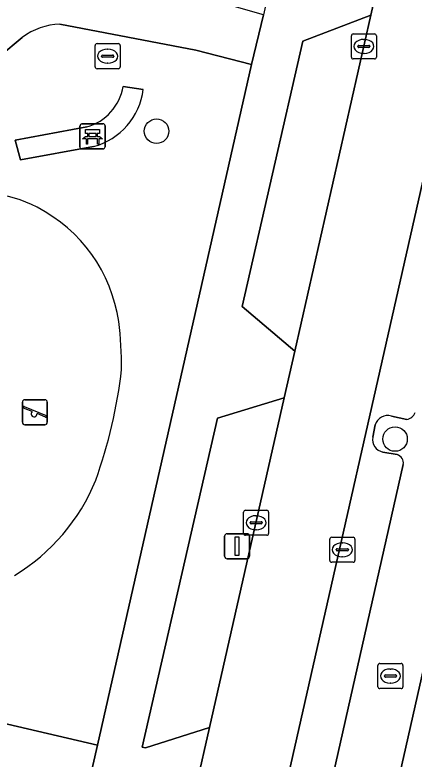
# Model space of a CAD drawing. Extents: x 162172 to 163187, y 382874 to 383685.
# Drawn here: x 163000.66 to 163016.6, y 383376.66 to 383406.36 of the extents above; entities that cross this region are included whole.
import ezdxf

# ---------------------------------------------------------------- set-up
doc = ezdxf.new("R2010")
doc.units = 0
for name, color, linetype in [('IMGEO_Bank', 7, 'Continuous'), ('IMGEO_Boom', 7, 'Continuous'), ('IMGEO_Brandkraan', 7, 'Continuous'), ('IMGEO_Erf', 7, 'Continuous'), ('IMGEO_Groenvoorziening', 7, 'Continuous'), ('IMGEO_Kolk', 7, 'Continuous'), ('IMGEO_Lichtmast', 7, 'Continuous'), ('IMGEO_Parkeervlak_open', 7, 'Continuous'), ('IMGEO_Rijbaan_lokaal_open', 7, 'Continuous'), ('IMGEO_Rioolput', 7, 'Continuous'), ('IMGEO_Speelvoorziening', 7, 'Continuous'), ('IMGEO_Terreindeel_gesloten', 7, 'Continuous'), ('IMGEO_Terreindeel_zand', 7, 'Continuous'), ('IMGEO_Voetpad_halfverhard', 7, 'Continuous'), ('IMGEO_Voetpad_open', 7, 'Continuous')]:
    doc.layers.add(name, color=color, linetype=linetype)

msp = doc.modelspace()

# ---------------------------------------------------------------- linework, layer by layer
at = {"layer": 'IMGEO_Bank'}
for p, q in [((163003.262, 383401.085), (163003.262, 383401.926)), ((163003.262, 383401.926), (163003.262, 383401.085)), ((163003.337, 383402.01), (163004.178, 383402.01)), ((163004.178, 383402.01), (163003.337, 383402.01)), ((163004.262, 383401.935), (163004.262, 383401.094)), ((163004.262, 383401.094), (163004.262, 383401.935)), ((163003.571, 383401.516), (163003.571, 383401.622)), ((163003.615, 383401.622), (163003.615, 383401.516)), ((163003.903, 383401.628), (163003.621, 383401.628)), ((163003.909, 383401.516), (163003.909, 383401.622)), ((163003.953, 383401.622), (163003.953, 383401.516)), ((163003.959, 383401.408), (163003.566, 383401.408)), ((163003.621, 383401.51), (163003.903, 383401.51)), ((163004.187, 383401.01), (163003.346, 383401.01)), ((163003.346, 383401.01), (163004.187, 383401.01))]:
    msp.add_line(p, q, dxfattribs=at)
for points in [[(163003.565, 383401.628), (163003.479, 383401.628), (163003.479, 383401.789), (163004.042, 383401.789), (163004.042, 383401.628), (163003.959, 383401.628)], [(163003.509, 383401.408), (163003.367, 383401.408), (163003.479, 383401.51), (163003.565, 383401.51)], [(163003.559, 383401.401), (163003.559, 383401.194), (163003.516, 383401.194), (163003.516, 383401.401)], [(163003.959, 383401.51), (163004.042, 383401.51), (163004.154, 383401.408), (163004.015, 383401.408)], [(163004.009, 383401.401), (163004.009, 383401.194), (163003.965, 383401.194), (163003.965, 383401.401)]]:
    msp.add_lwpolyline(points, dxfattribs=at)
for centre, radius, start, end in [((163003.34, 383401.932), 0.0779, 92.4484, 184.2845), ((163003.34, 383401.932), 0.0779, 92.4484, 184.2845), ((163004.184, 383401.932), 0.0779, 2.4484, 94.2845), ((163004.184, 383401.932), 0.0779, 2.4484, 94.2845), ((163003.564, 383401.621), 0.00671, 2.8957, 87.1043), ((163003.621, 383401.621), 0.00671, 92.8957, 177.1043), ((163003.903, 383401.621), 0.00671, 2.8957, 87.1043), ((163003.96, 383401.621), 0.00671, 92.8957, 177.1043), ((163003.509, 383401.401), 0.00671, 2.8957, 87.1043), ((163003.566, 383401.401), 0.00671, 92.8957, 177.1043), ((163003.564, 383401.517), 0.00671, 272.8957, 357.1043), ((163003.621, 383401.517), 0.00671, 182.8957, 267.1043), ((163003.903, 383401.517), 0.00671, 272.8957, 357.1043), ((163003.96, 383401.517), 0.00671, 182.8957, 267.1043), ((163003.958, 383401.401), 0.00671, 2.8957, 87.1043), ((163004.015, 383401.401), 0.00671, 92.8957, 177.1043), ((163003.34, 383401.088), 0.0779, 182.4484, 274.2845), ((163003.34, 383401.088), 0.0779, 182.4484, 274.2845), ((163004.184, 383401.088), 0.0779, 272.4484, 4.2845), ((163004.184, 383401.088), 0.0779, 272.4484, 4.2845)]:
    msp.add_arc(centre, radius, start, end, dxfattribs=at)
at = {"layer": 'IMGEO_Boom'}
for centre in [(163006.316, 383401.718), (163015.835, 383389.43)]:
    msp.add_circle(centre, 0.489, dxfattribs=at)
at = {"layer": 'IMGEO_Brandkraan'}
for p, q in [((163015.15, 383379.546), (163015.15, 383380.398)), ((163015.225, 383380.472), (163016.077, 383380.472)), ((163015.638, 383380.252), (163015.663, 383380.252)), ((163016.151, 383380.398), (163016.151, 383379.546)), ((163015.409, 383379.966), (163015.409, 383379.978)), ((163015.847, 383379.929), (163015.449, 383379.929)), ((163015.452, 383380.015), (163015.85, 383380.015)), ((163015.893, 383379.978), (163015.893, 383379.966)), ((163015.661, 383379.692), (163015.636, 383379.692)), ((163016.077, 383379.472), (163015.225, 383379.472))]:
    msp.add_line(p, q, dxfattribs=at)
for points in [[(163015.15, 383379.546), (163015.15, 383380.398)], [(163015.225, 383380.472), (163016.077, 383380.472)], [(163016.151, 383380.398), (163016.151, 383379.546)], [(163016.077, 383379.472), (163015.225, 383379.472)]]:
    msp.add_lwpolyline(points, dxfattribs=at)
for centre, radius, start, end in [((163015.227, 383380.396), 0.0765, 91.552, 178.448), ((163015.227, 383380.396), 0.0765, 91.552, 178.448), ((163016.075, 383380.396), 0.0765, 1.552, 88.448), ((163016.075, 383380.396), 0.0765, 1.552, 88.448), ((163015.449, 383379.975), 0.0403, 85.8775, 175.7526), ((163015.446, 383379.965), 0.0366, 178.938, 274.7102), ((163015.85, 383379.972), 0.043, 264.8664, 352.4533), ((163015.854, 383379.977), 0.0386, 1.7309, 96.639), ((163015.227, 383379.548), 0.0765, 181.552, 268.448), ((163015.227, 383379.548), 0.0765, 181.552, 268.448), ((163016.075, 383379.548), 0.0765, 271.552, 358.448), ((163016.075, 383379.548), 0.0765, 271.552, 358.448)]:
    msp.add_arc(centre, radius, start, end, dxfattribs=at)
for centre, major_axis, ratio, start_param, end_param in [((163015.637, 383379.972), (-0.387, 0.002), 0.722429, 4.712389, 7.853982), ((163015.662, 383379.972), (-0.39, 0.002), 0.717154, 1.570796, 4.712389)]:
    msp.add_ellipse(centre, major_axis=major_axis, ratio=ratio, start_param=start_param, end_param=end_param, dxfattribs=at)
at = {"layer": 'IMGEO_Erf'}
msp.add_lwpolyline([(163014.434, 383362.439), (163015.758, 383368.291), (163016.934, 383373.489), (163018.125, 383378.756), (163019.316, 383384.023), (163020.508, 383389.291), (163021.699, 383394.558), (163022.89, 383399.825), (163024.086, 383405.112), (163025.293, 383410.448), (163023.863, 383410.761), (163009.131, 383345.58), (163009.002, 383345.009), (163010.424, 383344.706), (163011.787, 383350.735), (163013.111, 383356.587)], close=True, dxfattribs=at)
at = {"layer": 'IMGEO_Groenvoorziening'}
for points in [[(163014.868, 383406.351), (163012.153, 383405.316), (163009.734, 383394.721), (163011.829, 383392.937)], [(163011.407, 383391.075), (163008.752, 383390.267), (163005.749, 383377.129), (163005.87, 383377.105), (163008.426, 383377.913)]]:
    msp.add_lwpolyline(points, close=True, dxfattribs=at)
for points in [[(163010.104, 383404.377), (163007.887, 383404.951), (163002.464, 383405.983)], [(163000.959, 383405.457), (163000.795, 383405.321), (163000.223, 383404.843), (162998.212, 383402.792), (162997.166, 383401.673), (162996.202, 383400.497)], [(162988.27, 383388.372), (162986.176, 383383.58), (163000.054, 383380.223), (162999.557, 383378.234), (163003.962, 383377.21), (163010.104, 383404.377)], [(163004.99, 383403.507), (163005.789, 383403.384)], [(163000.681, 383401.365), (163003.533, 383401.889)], [(163003.806, 383401.102), (163000.887, 383400.574), (163000.681, 383401.365)]]:
    msp.add_lwpolyline(points, dxfattribs=at)
for centre, radius, start, end in [((163002.512, 383403.43), 2.553, 91.0731, 127.4561), ((163002.976, 383403.856), 2.044, 285.8152, 350.1791), ((163003.088, 383403.728), 2.722, 285.282, 352.7383), ((162999.322, 383394.482), 4.751, 62.0655, 108.9534), ((162998.771, 383393.251), 6.098, 8.2172, 62.908), ((162990.317, 383392.277), 14.606, 359.7343, 7.2618), ((162985.237, 383394.487), 19.817, 340.244, 353.3978), ((162996.578, 383390.745), 7.885, 301.067, 337.9818)]:
    msp.add_arc(centre, radius, start, end, dxfattribs=at)
at = {"layer": 'IMGEO_Kolk'}
for p, q in [((163014.091, 383404.674), (163014.091, 383405.526)), ((163014.166, 383405.6), (163015.018, 383405.6)), ((163015.092, 383405.526), (163015.092, 383404.674)), ((163014.579, 383405.38), (163014.604, 383405.38)), ((163014.35, 383405.094), (163014.35, 383405.106)), ((163014.788, 383405.057), (163014.39, 383405.057)), ((163014.393, 383405.143), (163014.791, 383405.143)), ((163014.834, 383405.106), (163014.834, 383405.094)), ((163015.018, 383404.6), (163014.166, 383404.6)), ((163014.602, 383404.82), (163014.577, 383404.82)), ((163009.789, 383385.663), (163009.789, 383386.515)), ((163009.864, 383386.589), (163010.716, 383386.589)), ((163010.79, 383386.515), (163010.79, 383385.663)), ((163010.277, 383386.369), (163010.302, 383386.369)), ((163010.048, 383386.083), (163010.048, 383386.095)), ((163010.486, 383386.046), (163010.088, 383386.046)), ((163010.091, 383386.132), (163010.489, 383386.132)), ((163010.532, 383386.095), (163010.532, 383386.083)), ((163010.716, 383385.589), (163009.864, 383385.589)), ((163010.3, 383385.809), (163010.275, 383385.809)), ((163013.231, 383384.585), (163013.231, 383385.437)), ((163013.306, 383385.511), (163014.158, 383385.511)), ((163013.719, 383385.291), (163013.744, 383385.291)), ((163014.232, 383385.437), (163014.232, 383384.585)), ((163013.49, 383385.005), (163013.49, 383385.017)), ((163013.533, 383385.054), (163013.931, 383385.054)), ((163013.974, 383385.017), (163013.974, 383385.005)), ((163013.928, 383384.968), (163013.53, 383384.968)), ((163013.742, 383384.731), (163013.717, 383384.731)), ((163014.158, 383384.511), (163013.306, 383384.511))]:
    msp.add_line(p, q, dxfattribs=at)
for points in [[(163014.091, 383404.674), (163014.091, 383405.526)], [(163014.166, 383405.6), (163015.018, 383405.6)], [(163015.092, 383405.526), (163015.092, 383404.674)], [(163015.018, 383404.6), (163014.166, 383404.6)], [(163009.789, 383385.663), (163009.789, 383386.515)], [(163009.864, 383386.589), (163010.716, 383386.589)], [(163010.79, 383386.515), (163010.79, 383385.663)], [(163010.716, 383385.589), (163009.864, 383385.589)], [(163013.231, 383384.585), (163013.231, 383385.437)], [(163013.306, 383385.511), (163014.158, 383385.511)], [(163014.232, 383385.437), (163014.232, 383384.585)], [(163014.158, 383384.511), (163013.306, 383384.511)]]:
    msp.add_lwpolyline(points, dxfattribs=at)
for centre, radius, start, end in [((163014.168, 383405.524), 0.0765, 91.552, 178.448), ((163014.168, 383405.524), 0.0765, 91.552, 178.448), ((163015.016, 383405.524), 0.0765, 1.552, 88.448), ((163015.016, 383405.524), 0.0765, 1.552, 88.448), ((163014.39, 383405.103), 0.0403, 85.8775, 175.7526), ((163014.387, 383405.093), 0.0366, 178.938, 274.7102), ((163014.791, 383405.1), 0.043, 264.8664, 352.4533), ((163014.795, 383405.105), 0.0386, 1.7309, 96.639), ((163014.168, 383404.676), 0.0765, 181.552, 268.448), ((163014.168, 383404.676), 0.0765, 181.552, 268.448), ((163015.016, 383404.676), 0.0765, 271.552, 358.448), ((163015.016, 383404.676), 0.0765, 271.552, 358.448), ((163009.866, 383386.513), 0.0765, 91.552, 178.448), ((163009.866, 383386.513), 0.0765, 91.552, 178.448), ((163010.714, 383386.513), 0.0765, 1.552, 88.448), ((163010.714, 383386.513), 0.0765, 1.552, 88.448), ((163010.088, 383386.092), 0.0403, 85.8775, 175.7526), ((163010.085, 383386.082), 0.0366, 178.938, 274.7102), ((163010.489, 383386.089), 0.043, 264.8664, 352.4533), ((163010.493, 383386.094), 0.0386, 1.7309, 96.639), ((163009.866, 383385.665), 0.0765, 181.552, 268.448), ((163009.866, 383385.665), 0.0765, 181.552, 268.448), ((163010.714, 383385.665), 0.0765, 271.552, 358.448), ((163010.714, 383385.665), 0.0765, 271.552, 358.448), ((163013.308, 383385.435), 0.0765, 91.552, 178.448), ((163013.308, 383385.435), 0.0765, 91.552, 178.448), ((163014.156, 383385.435), 0.0765, 1.552, 88.448), ((163014.156, 383385.435), 0.0765, 1.552, 88.448), ((163013.53, 383385.014), 0.0403, 85.8775, 175.7526), ((163013.527, 383385.004), 0.0366, 178.938, 274.7102), ((163013.931, 383385.011), 0.043, 264.8664, 352.4533), ((163013.935, 383385.016), 0.0386, 1.7309, 96.639), ((163013.308, 383384.587), 0.0765, 181.552, 268.448), ((163013.308, 383384.587), 0.0765, 181.552, 268.448), ((163014.156, 383384.587), 0.0765, 271.552, 358.448), ((163014.156, 383384.587), 0.0765, 271.552, 358.448)]:
    msp.add_arc(centre, radius, start, end, dxfattribs=at)
for centre, major_axis, ratio, start_param, end_param in [((163014.578, 383405.1), (-0.387, 0.002), 0.722429, 4.712389, 7.853982), ((163014.603, 383405.1), (-0.39, 0.002), 0.717154, 1.570796, 4.712389), ((163010.276, 383386.089), (-0.387, 0.002), 0.722429, 4.712389, 7.853982), ((163010.301, 383386.089), (-0.39, 0.002), 0.717154, 1.570796, 4.712389), ((163013.718, 383385.011), (-0.387, 0.002), 0.722429, 4.712389, 7.853982), ((163013.743, 383385.011), (-0.39, 0.002), 0.717154, 1.570796, 4.712389)]:
    msp.add_ellipse(centre, major_axis=major_axis, ratio=ratio, start_param=start_param, end_param=end_param, dxfattribs=at)
at = {"layer": 'IMGEO_Lichtmast'}
for p, q in [((163009.135, 383385.652), (163009.925, 383385.652)), ((163009.925, 383385.652), (163009.135, 383385.652)), ((163009.035, 383384.752), (163009.035, 383385.552)), ((163009.035, 383385.552), (163009.035, 383384.752)), ((163010.025, 383385.552), (163010.025, 383384.752)), ((163010.025, 383384.752), (163010.025, 383385.552)), ((163009.925, 383384.652), (163009.135, 383384.652)), ((163009.135, 383384.652), (163009.925, 383384.652))]:
    msp.add_line(p, q, dxfattribs=at)
msp.add_lwpolyline([(163009.455, 383385.527), (163009.605, 383385.527), (163009.605, 383384.777), (163009.455, 383384.777), (163009.455, 383385.527)], dxfattribs=at)
for centre, start, end in [((163009.135, 383385.552), 90, 180), ((163009.135, 383385.552), 90, 180), ((163009.925, 383385.552), 0, 90), ((163009.925, 383385.552), 360, 90), ((163009.135, 383384.752), 180, 270), ((163009.135, 383384.752), 180, 270), ((163009.925, 383384.752), 270, 0), ((163009.925, 383384.752), 270, 0)]:
    msp.add_arc(centre, 0.1, start, end, dxfattribs=at)
at = {"layer": 'IMGEO_Parkeervlak_open'}
for points in [[(163022.354, 383423.663), (163006.246, 383352.464)], [(163015.688, 383390.347), (163016.307, 383390.21)], [(163014.947, 383389.504), (163015.047, 383389.992)], [(163015.914, 383388.81), (163015.345, 383388.912)], [(163012.415, 383371.853), (163016.161, 383388.414)]]:
    msp.add_lwpolyline(points, dxfattribs=at)
for centre, radius, start, end in [((163015.538, 383389.861), 0.508, 72.853, 165.1043), ((163016.223, 383390.642), 0.44, 280.9994, 339.1269), ((163015.44, 383389.406), 0.503, 168.7361, 259.0896), ((163015.823, 383388.478), 0.344, 349.2777, 74.629)]:
    msp.add_arc(centre, radius, start, end, dxfattribs=at)
at = {"layer": 'IMGEO_Rijbaan_lokaal_open'}
for points in [[(163022.354, 383423.663), (163022.436, 383424.025), (163019.047, 383424.802), (163015.272, 383408.136), (163014.868, 383406.351), (163011.829, 383392.937), (163011.407, 383391.075), (163008.426, 383377.913), (163006.353, 383368.763), (163003.068, 383354.264), (163002.899, 383353.516), (163002.732, 383353.18), (163002.539, 383353.053)], [(162997.709, 383310.969), (163001.794, 383329.047), (163004.173, 383339.988), (163005.665, 383346.425), (163006.621, 383350.77), (163006.596, 383351.132), (163006.19, 383351.868), (163006.246, 383352.464), (163022.354, 383423.663)]]:
    msp.add_lwpolyline(points, dxfattribs=at)
at = {"layer": 'IMGEO_Rioolput'}
for p, q in [((163003.941, 383405.211), (163004.793, 383405.211)), ((163003.866, 383404.285), (163003.866, 383405.137)), ((163004.354, 383404.991), (163004.379, 383404.991)), ((163004.867, 383405.137), (163004.867, 383404.285)), ((163004.125, 383404.705), (163004.125, 383404.717)), ((163004.563, 383404.668), (163004.165, 383404.668)), ((163004.168, 383404.754), (163004.566, 383404.754)), ((163004.609, 383404.717), (163004.609, 383404.705)), ((163004.377, 383404.431), (163004.352, 383404.431)), ((163004.793, 383404.211), (163003.941, 383404.211))]:
    msp.add_line(p, q, dxfattribs=at)
for points in [[(163003.941, 383405.211), (163004.793, 383405.211)], [(163003.866, 383404.285), (163003.866, 383405.137)], [(163004.867, 383405.137), (163004.867, 383404.285)], [(163004.793, 383404.211), (163003.941, 383404.211)]]:
    msp.add_lwpolyline(points, dxfattribs=at)
for centre, radius, start, end in [((163003.943, 383405.135), 0.0765, 91.552, 178.448), ((163003.943, 383405.135), 0.0765, 91.552, 178.448), ((163004.791, 383405.135), 0.0765, 1.552, 88.448), ((163004.791, 383405.135), 0.0765, 1.552, 88.448), ((163004.165, 383404.714), 0.0403, 85.8775, 175.7526), ((163004.162, 383404.704), 0.0366, 178.938, 274.7102), ((163004.566, 383404.711), 0.043, 264.8664, 352.4533), ((163004.57, 383404.716), 0.0386, 1.7309, 96.639), ((163003.943, 383404.287), 0.0765, 181.552, 268.448), ((163003.943, 383404.287), 0.0765, 181.552, 268.448), ((163004.791, 383404.287), 0.0765, 271.552, 358.448), ((163004.791, 383404.287), 0.0765, 271.552, 358.448)]:
    msp.add_arc(centre, radius, start, end, dxfattribs=at)
for centre, major_axis, ratio, start_param, end_param in [((163004.353, 383404.711), (-0.387, 0.002), 0.722429, 4.712389, 7.853982), ((163004.378, 383404.711), (-0.39, 0.002), 0.717154, 1.570796, 4.712389)]:
    msp.add_ellipse(centre, major_axis=major_axis, ratio=ratio, start_param=start_param, end_param=end_param, dxfattribs=at)
at = {"layer": 'IMGEO_Speelvoorziening'}
for p, q in [((163001.066, 383390.998), (163001.856, 383390.998)), ((163001.856, 383390.998), (163001.066, 383390.998)), ((163000.966, 383390.098), (163000.966, 383390.898)), ((163000.966, 383390.898), (163000.966, 383390.098)), ((163001.349, 383390.526), (163001.01, 383390.663)), ((163001.035, 383390.723), (163001.911, 383390.37)), ((163001.956, 383390.898), (163001.956, 383390.098)), ((163001.956, 383390.098), (163001.956, 383390.898)), ((163001.887, 383390.31), (163001.547, 383390.447)), ((163001.856, 383389.998), (163001.066, 383389.998)), ((163001.066, 383389.998), (163001.856, 383389.998))]:
    msp.add_line(p, q, dxfattribs=at)
for centre, radius, start, end in [((163001.066, 383390.898), 0.1, 90, 180), ((163001.066, 383390.898), 0.1, 90, 180), ((163001.856, 383390.898), 0.1, 0, 90), ((163001.856, 383390.898), 0.1, 360, 90), ((163001.023, 383390.693), 0.0327, 68.078, 248.078), ((163001.428, 383390.436), 0.12, 130.9928, 5.1632), ((163001.899, 383390.34), 0.0327, 248.078, 68.078), ((163001.066, 383390.098), 0.1, 180, 270), ((163001.066, 383390.098), 0.1, 180, 270), ((163001.856, 383390.098), 0.1, 270, 0), ((163001.856, 383390.098), 0.1, 270, 0)]:
    msp.add_arc(centre, radius, start, end, dxfattribs=at)
at = {"layer": 'IMGEO_Terreindeel_gesloten'}
for points in [[(163005.789, 383403.384), (163004.99, 383403.507)], [(163003.533, 383401.889), (163000.681, 383401.365), (163000.887, 383400.574), (163003.806, 383401.102)]]:
    msp.add_lwpolyline(points, dxfattribs=at)
for centre, radius, start, end in [((163002.976, 383403.856), 2.044, 285.8152, 350.1791), ((163003.088, 383403.728), 2.722, 285.282, 352.7383)]:
    msp.add_arc(centre, radius, start, end, dxfattribs=at)
at = {"layer": 'IMGEO_Terreindeel_zand'}
for centre, radius, start, end in [((162999.322, 383394.482), 4.751, 62.0655, 108.9534), ((162998.771, 383393.251), 6.098, 8.2172, 62.908), ((162990.317, 383392.277), 14.606, 359.7343, 7.2618), ((162985.237, 383394.487), 19.817, 340.244, 353.3978), ((162996.578, 383390.745), 7.885, 301.067, 337.9818)]:
    msp.add_arc(centre, radius, start, end, dxfattribs=at)
at = {"layer": 'IMGEO_Voetpad_halfverhard'}
for points in [[(163002.464, 383405.983), (163007.887, 383404.951), (163010.104, 383404.377), (163010.585, 383406.368), (163008.022, 383407.105), (163006.632, 383407.338)], [(162996.202, 383400.497), (162997.166, 383401.673), (162998.212, 383402.792), (163000.223, 383404.843), (163000.795, 383405.321), (163000.959, 383405.457)]]:
    msp.add_lwpolyline(points, dxfattribs=at)
msp.add_arc((163002.512, 383403.43), 2.553, 91.0731, 127.4561, dxfattribs=at)
at = {"layer": 'IMGEO_Voetpad_open'}
msp.add_lwpolyline([(163013.84, 383440.229), (163011.861, 383444.157), (162962.892, 383400.162), (162961.317, 383398.747), (162932.864, 383373.217), (162931.602, 383372.084), (162916.26, 383358.318), (162919.375, 383354.875), (162934.664, 383368.574), (162935.984, 383369.757), (162952.39, 383384.456), (162953.291, 383385.263), (162966.272, 383396.894), (162983.431, 383377.762), (163003.064, 383373.327), (163003.962, 383377.21), (162999.557, 383378.234), (162985.33, 383381.541), (162983.974, 383383.054), (162973.554, 383394.671), (162968.868, 383399.895), (162989.41, 383418.37), (162990.828, 383419.638)], close=True, dxfattribs=at)
for points in [[(163016.414, 383432.41), (163010.585, 383406.368), (163010.104, 383404.377), (163003.962, 383377.21), (163003.064, 383373.327)], [(163006.353, 383368.763), (163008.426, 383377.913), (163005.87, 383377.105), (163005.749, 383377.129), (163008.752, 383390.267), (163011.407, 383391.075), (163011.829, 383392.937), (163009.734, 383394.721), (163012.153, 383405.316), (163014.868, 383406.351), (163015.272, 383408.136), (163013.265, 383410.116), (163016.386, 383424.1), (163019.055, 383424.84), (163019.89, 383428.742)], [(163001.784, 383313.767), (163001.848, 383314.337), (163001.677, 383314.377), (163001.724, 383314.58), (163001.932, 383314.537), (163003.41, 383320.962), (163005.77, 383332.383), (163005.826, 383332.632), (163006.974, 383337.75), (163007.259, 383339.122), (163007.3, 383339.303), (163007.31, 383339.345), (163008.425, 383344.242), (163008.614, 383345.091), (163009.002, 383345.009), (163009.131, 383345.58), (163023.863, 383410.761)], [(163016.307, 383390.21), (163015.688, 383390.347)], [(163015.047, 383389.992), (163014.947, 383389.504)], [(163015.345, 383388.912), (163015.914, 383388.81)], [(163016.161, 383388.414), (163012.415, 383371.853)]]:
    msp.add_lwpolyline(points, dxfattribs=at)
for centre, radius, start, end in [((163015.538, 383389.861), 0.508, 72.853, 165.1043), ((163016.223, 383390.642), 0.44, 280.9994, 339.1269), ((163015.44, 383389.406), 0.503, 168.7361, 259.0896), ((163015.823, 383388.478), 0.344, 349.2777, 74.629)]:
    msp.add_arc(centre, radius, start, end, dxfattribs=at)

doc.saveas('drawing.dxf')
